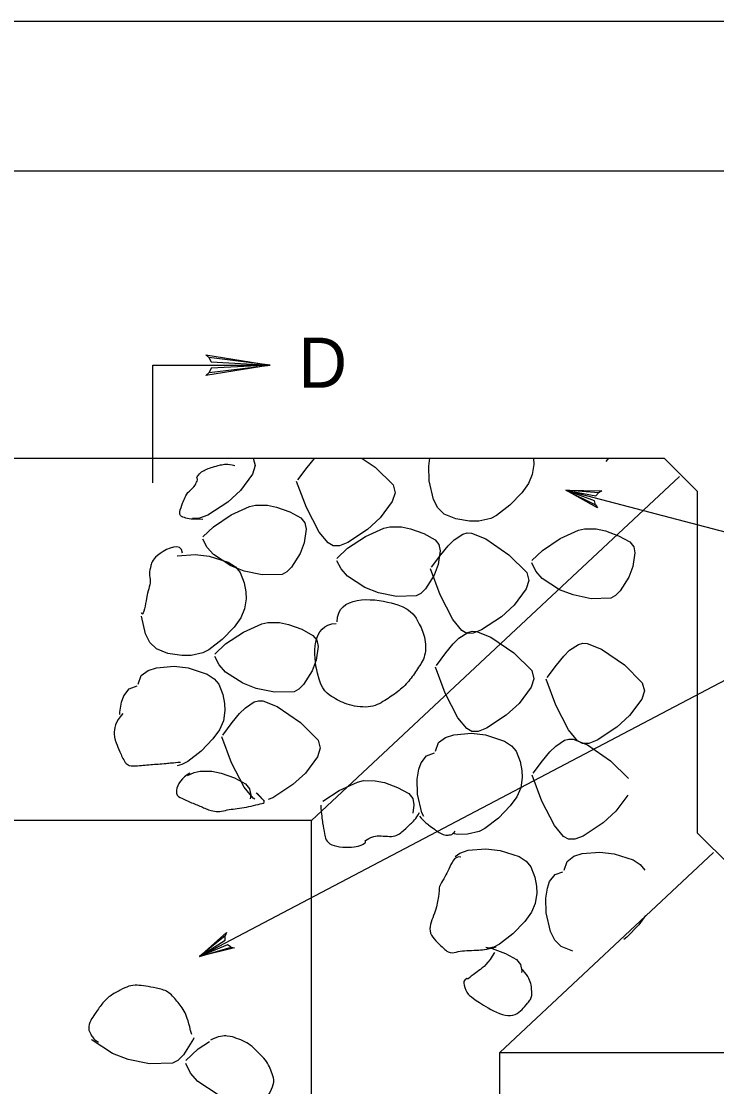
# Model space of a CAD drawing. Extents: x 636183 to 639890, y 299162 to 300538.
# Drawn here: x 638685.8 to 638755.3, y 300431.9 to 300538.4 of the extents above; entities that cross this region are included whole.
import ezdxf

# ---------------------------------------------------------------- set-up
doc = ezdxf.new("R2010")
doc.units = 0
for name, color, linetype in [('1', 7, 'Continuous'), ('Default', 7, 'Continuous'), ('PLT-BNDY', 7, 'Continuous')]:
    doc.layers.add(name, color=color, linetype=linetype)

msp = doc.modelspace()

# ---------------------------------------------------------------- linework, layer by layer
at = {"layer": '1'}
msp.add_lwpolyline([(638969.91, 299959.45), (638969.91, 300523.45), (638183.91, 300523.45), (638183.91, 299959.45), (638969.91, 299959.45), (638969.91, 299985.81), (638769.91, 299985.81), (638769.91, 300050.49), (638969.91, 300050.49), (638969.91, 300079.45), (638769.91, 300079.45), (638769.91, 299959.45), (638848.72, 299959.45), (638848.72, 299985.81), (638848.72, 299959.45), (638925.72, 299959.45), (638925.72, 299985.81), (638925.72, 299973.49), (638969.91, 299973.49)], dxfattribs=at)
at = {"layer": 'Default'}
for p, q in [((638698.94, 300492.3), (638698.94, 300504.07)), ((638698.94, 300504.07), (638710.59, 300504.07)), ((638620.84, 300494.76), (638750.03, 300494.76)), ((638708.97, 300494.76), (638709.16, 300494.03)), ((638714.34, 300493.85), (638715.08, 300494.75)), ((638715.08, 300494.75), (638715.08, 300494.75)), ((638719.84, 300494.75), (638721.15, 300493.86)), ((638726.5, 300493.98), (638726.62, 300494.76)), ((638736.97, 300494.76), (638736.99, 300494.15)), ((638744.24, 300494.45), (638744.49, 300494.76)), ((638753.35, 300491.43), (638750.03, 300494.76)), ((638709.16, 300494.03), (638708.89, 300493.17)), ((638713.42, 300492.6), (638714.34, 300493.85)), ((638721.15, 300493.86), (638722.93, 300492.09)), ((638726.53, 300492.51), (638726.5, 300493.98)), ((638736.99, 300494.15), (638736.85, 300493.13)), ((638708.89, 300493.17), (638707.68, 300491.54)), ((638714.27, 300489.83), (638713.3, 300492.43)), ((638751.54, 300492.95), (638714.79, 300458.55)), ((638726.96, 300490.64), (638726.53, 300492.51)), ((638736.85, 300493.13), (638736.46, 300492.23)), ((638707.68, 300491.54), (638706.42, 300490.38)), ((638722.93, 300492.09), (638723.13, 300491.29)), ((638736.46, 300492.23), (638735.8, 300491.32)), ((638753.35, 300457.28), (638753.35, 300491.43)), ((638706.42, 300490.38), (638704.44, 300489.08)), ((638722.86, 300490.43), (638721.66, 300488.8)), ((638723.13, 300491.29), (638722.86, 300490.43)), ((638727.4, 300489.79), (638726.96, 300490.64)), ((638735.8, 300491.32), (638734.61, 300490.08)), ((638706.77, 300489.1), (638708.6, 300489.93)), ((638708.6, 300489.93), (638709.2, 300490.08)), ((638709.2, 300490.08), (638710.38, 300490.07)), ((638710.38, 300490.07), (638711.29, 300489.88)), ((638711.29, 300489.88), (638712.62, 300489.39)), ((638712.62, 300489.39), (638713.73, 300488.79)), ((638715.55, 300487.38), (638714.27, 300489.83)), ((638728.04, 300489.16), (638727.4, 300489.79)), ((638734.61, 300490.08), (638733.27, 300489.05)), ((638702.98, 300488.74), (638702.92, 300488.77)), ((638703.6, 300488.76), (638702.98, 300488.74)), ((638704.44, 300489.08), (638703.6, 300488.76)), ((638705, 300487.92), (638706.77, 300489.1)), ((638713.73, 300488.79), (638714.12, 300488.29)), ((638714.12, 300488.29), (638714.24, 300487.66)), ((638721.66, 300488.8), (638720.39, 300487.64)), ((638729.19, 300488.69), (638728.04, 300489.16)), ((638730.57, 300488.46), (638729.19, 300488.69)), ((638731.51, 300488.48), (638730.57, 300488.46)), ((638732.69, 300488.75), (638731.51, 300488.48)), ((638733.27, 300489.05), (638732.69, 300488.75)), ((638703.93, 300486.91), (638705, 300487.92)), ((638714.24, 300487.66), (638714.05, 300486.31)), ((638716.45, 300486.29), (638715.55, 300487.38)), ((638720.39, 300487.64), (638718.41, 300486.33)), ((638720.17, 300486.94), (638722, 300487.76)), ((638722, 300487.76), (638722.6, 300487.91)), ((638722.6, 300487.91), (638723.77, 300487.9)), ((638723.77, 300487.9), (638724.69, 300487.71)), ((638724.69, 300487.71), (638726.01, 300487.23)), ((638726.01, 300487.23), (638727.13, 300486.62)), ((638729.03, 300486.59), (638729.9, 300487.17)), ((638729.9, 300487.17), (638730.34, 300487.29)), ((638730.34, 300487.29), (638730.77, 300487.27)), ((638730.77, 300487.27), (638732.21, 300486.7)), ((638739.62, 300486.73), (638741.46, 300487.56)), ((638741.46, 300487.56), (638742.06, 300487.71)), ((638742.06, 300487.71), (638743.23, 300487.69)), ((638743.23, 300487.69), (638744.15, 300487.5)), ((638744.15, 300487.5), (638745.47, 300487.02)), ((638704.35, 300485.85), (638703.93, 300486.68)), ((638714.05, 300486.31), (638713.64, 300485.24)), ((638716.95, 300486), (638716.45, 300486.29)), ((638717.57, 300486.01), (638716.95, 300486)), ((638718.41, 300486.33), (638717.57, 300486.01)), ((638718.39, 300485.76), (638720.17, 300486.94)), ((638727.13, 300486.62), (638727.52, 300486.13)), ((638727.52, 300486.13), (638727.64, 300485.5)), ((638727.7, 300485.11), (638728.45, 300486.01)), ((638728.45, 300486.01), (638729.03, 300486.59)), ((638732.21, 300486.7), (638734.51, 300485.12)), ((638737.85, 300485.55), (638739.62, 300486.73)), ((638745.47, 300487.02), (638746.58, 300486.42)), ((638746.58, 300486.42), (638746.98, 300485.92)), ((638701.35, 300484.99), (638701.39, 300485)), ((638701.39, 300485), (638703.16, 300485.14)), ((638703.16, 300485.14), (638704.57, 300484.98)), ((638704.98, 300485.13), (638704.35, 300485.85)), ((638704.57, 300484.98), (638706.47, 300484.36)), ((638706.72, 300483.99), (638704.98, 300485.13)), ((638713.64, 300485.24), (638712.79, 300483.86)), ((638717.33, 300484.75), (638718.39, 300485.76)), ((638726.79, 300483.86), (638727.7, 300485.11)), ((638727.64, 300485.5), (638727.45, 300484.14)), ((638734.51, 300485.12), (638736.29, 300483.35)), ((638736.79, 300484.54), (638737.85, 300485.55)), ((638747.1, 300485.29), (638746.9, 300483.94)), ((638746.98, 300485.92), (638747.1, 300485.29)), ((638706.47, 300484.36), (638707.18, 300483.9)), ((638708.07, 300483.47), (638706.72, 300483.99)), ((638707.18, 300483.9), (638707.65, 300483.35)), ((638717.74, 300483.69), (638717.33, 300484.52)), ((638727.45, 300484.14), (638727.04, 300483.07)), ((638737.2, 300483.48), (638736.79, 300484.31)), ((638746.9, 300483.94), (638746.5, 300482.87)), ((638707.65, 300483.35), (638708.05, 300482.32)), ((638709.87, 300483.09), (638708.07, 300483.47)), ((638711.85, 300483.15), (638709.87, 300483.09)), ((638712.32, 300483.4), (638711.85, 300483.15)), ((638712.79, 300483.86), (638712.32, 300483.4)), ((638718.38, 300482.96), (638717.74, 300483.69)), ((638720.12, 300481.83), (638718.38, 300482.96)), ((638727.04, 300483.07), (638726.19, 300481.7)), ((638727.64, 300481.09), (638726.67, 300483.69)), ((638736.29, 300483.35), (638736.5, 300482.54)), ((638737.83, 300482.75), (638737.2, 300483.48)), ((638746.5, 300482.87), (638745.64, 300481.49)), ((638708.05, 300482.32), (638708.21, 300481.41)), ((638721.47, 300481.31), (638720.12, 300481.83)), ((638736.5, 300482.54), (638736.23, 300481.69)), ((638739.57, 300481.62), (638737.83, 300482.75)), ((638708.24, 300480.71), (638708.1, 300479.69)), ((638708.21, 300481.41), (638708.24, 300480.71)), ((638723.27, 300480.93), (638721.47, 300481.31)), ((638725.25, 300480.99), (638723.27, 300480.93)), ((638725.71, 300481.23), (638725.25, 300480.99)), ((638726.19, 300481.7), (638725.71, 300481.23)), ((638728.92, 300478.64), (638727.64, 300481.09)), ((638736.23, 300481.69), (638735.02, 300480.06)), ((638740.92, 300481.1), (638739.57, 300481.62)), ((638742.73, 300480.72), (638740.92, 300481.1)), ((638744.7, 300480.78), (638742.73, 300480.72)), ((638745.17, 300481.03), (638744.7, 300480.78)), ((638745.64, 300481.49), (638745.17, 300481.03)), ((638708.1, 300479.69), (638707.71, 300478.79)), ((638735.02, 300480.06), (638733.76, 300478.89)), ((638698.21, 300477.2), (638697.8, 300478.96)), ((638707.71, 300478.79), (638707.04, 300477.88)), ((638729.82, 300477.55), (638728.92, 300478.64)), ((638733.76, 300478.89), (638731.77, 300477.59)), ((638707.04, 300477.88), (638705.86, 300476.64)), ((638707.98, 300477.37), (638709.81, 300478.19)), ((638709.81, 300478.19), (638710.41, 300478.34)), ((638710.41, 300478.34), (638711.58, 300478.33)), ((638711.58, 300478.33), (638712.5, 300478.14)), ((638712.5, 300478.14), (638713.82, 300477.66)), ((638713.82, 300477.66), (638714.93, 300477.05)), ((638730.31, 300477.25), (638729.82, 300477.55)), ((638731.77, 300477.59), (638730.94, 300477.27)), ((638698.64, 300476.35), (638698.21, 300477.2)), ((638705.86, 300476.64), (638704.52, 300475.61)), ((638706.2, 300476.19), (638707.98, 300477.37)), ((638714.93, 300477.05), (638715.33, 300476.56)), ((638715.33, 300476.56), (638715.45, 300475.93)), ((638728.95, 300476.19), (638729.52, 300476.77)), ((638729.52, 300476.77), (638730.4, 300477.35)), ((638730.94, 300477.27), (638730.31, 300477.25)), ((638730.4, 300477.35), (638730.84, 300477.47)), ((638730.84, 300477.47), (638731.27, 300477.45)), ((638731.27, 300477.45), (638732.71, 300476.87)), ((638732.71, 300476.87), (638735.01, 300475.3)), ((638699.28, 300475.72), (638698.64, 300476.35)), ((638700.44, 300475.25), (638699.28, 300475.72)), ((638704.52, 300475.61), (638703.94, 300475.31)), ((638705.14, 300475.18), (638706.2, 300476.19)), ((638715.45, 300475.93), (638715.25, 300474.57)), ((638728.2, 300475.29), (638728.95, 300476.19)), ((638740, 300474.98), (638740.58, 300475.56)), ((638740.58, 300475.56), (638741.45, 300476.14)), ((638741.45, 300476.14), (638741.89, 300476.27)), ((638741.89, 300476.27), (638742.32, 300476.25)), ((638742.32, 300476.25), (638743.76, 300475.67)), ((638743.76, 300475.67), (638746.06, 300474.09)), ((638701.82, 300475.03), (638700.44, 300475.25)), ((638702.76, 300475.04), (638701.82, 300475.03)), ((638703.94, 300475.31), (638702.76, 300475.04)), ((638705.55, 300474.12), (638705.14, 300474.95)), ((638715.25, 300474.57), (638714.85, 300473.5)), ((638727.28, 300474.04), (638728.2, 300475.29)), ((638735.01, 300475.3), (638736.79, 300473.53)), ((638739.25, 300474.08), (638740, 300474.98)), ((638697.77, 300473.03), (638698.45, 300473.54)), ((638698.45, 300473.54), (638699.28, 300473.82)), ((638699.28, 300473.82), (638701.05, 300473.96)), ((638701.05, 300473.96), (638702.47, 300473.8)), ((638702.47, 300473.8), (638704.36, 300473.18)), ((638706.19, 300473.39), (638705.55, 300474.12)), ((638707.92, 300472.26), (638706.19, 300473.39)), ((638714.85, 300473.5), (638714, 300472.13)), ((638728.14, 300471.27), (638727.17, 300473.87)), ((638736.79, 300473.53), (638737, 300472.72)), ((638738.34, 300472.83), (638739.25, 300474.08)), ((638746.06, 300474.09), (638747.84, 300472.32)), ((638697.46, 300472.17), (638697.77, 300473.03)), ((638704.36, 300473.18), (638705.07, 300472.72)), ((638705.07, 300472.72), (638705.54, 300472.17)), ((638705.54, 300472.17), (638705.94, 300471.14)), ((638709.27, 300471.74), (638707.92, 300472.26)), ((638737, 300472.72), (638736.73, 300471.87)), ((638739.19, 300470.06), (638738.22, 300472.66)), ((638747.84, 300472.32), (638748.05, 300471.52)), ((638696.03, 300471.02), (638696.57, 300471.72)), ((638696.57, 300471.72), (638697.35, 300472)), ((638705.94, 300471.14), (638706.1, 300470.24)), ((638711.08, 300471.36), (638709.27, 300471.74)), ((638713.05, 300471.42), (638711.08, 300471.36)), ((638713.52, 300471.66), (638713.05, 300471.42)), ((638714, 300472.13), (638713.52, 300471.66)), ((638729.41, 300468.82), (638728.14, 300471.27)), ((638736.73, 300471.87), (638735.52, 300470.24)), ((638748.05, 300471.52), (638747.78, 300470.66)), ((638695.64, 300469.36), (638695.8, 300470.37)), ((638695.8, 300470.37), (638696.03, 300471.02)), ((638706.1, 300470.24), (638706.13, 300469.53)), ((638708.18, 300469.82), (638709.06, 300470.4)), ((638709.06, 300470.4), (638709.49, 300470.52)), ((638709.49, 300470.52), (638709.92, 300470.5)), ((638709.92, 300470.5), (638711.36, 300469.93)), ((638735.52, 300470.24), (638734.25, 300469.07)), ((638740.47, 300467.61), (638739.19, 300470.06)), ((638747.78, 300470.66), (638746.57, 300469.03)), ((638695.64, 300469.14), (638695.64, 300469.36)), ((638706.13, 300469.53), (638705.99, 300468.51)), ((638706.86, 300468.34), (638707.6, 300469.24)), ((638707.6, 300469.24), (638708.18, 300469.82)), ((638711.36, 300469.93), (638713.67, 300468.35)), ((638734.25, 300469.07), (638732.27, 300467.77)), ((638746.57, 300469.03), (638745.31, 300467.87)), ((638705.99, 300468.51), (638705.6, 300467.62)), ((638705.94, 300467.09), (638706.86, 300468.34)), ((638713.67, 300468.35), (638715.44, 300466.58)), ((638730.31, 300467.73), (638729.41, 300468.82)), ((638705.6, 300467.62), (638704.93, 300466.7)), ((638706.79, 300464.32), (638705.82, 300466.92)), ((638727.48, 300466.33), (638728.16, 300466.84)), ((638728.16, 300466.84), (638728.99, 300467.12)), ((638728.99, 300467.12), (638730.76, 300467.26)), ((638730.81, 300467.43), (638730.31, 300467.73)), ((638730.76, 300467.26), (638732.18, 300467.1)), ((638731.43, 300467.45), (638730.81, 300467.43)), ((638732.27, 300467.77), (638731.43, 300467.45)), ((638732.18, 300467.1), (638734.07, 300466.48)), ((638741.37, 300466.52), (638740.47, 300467.61)), ((638745.31, 300467.87), (638743.32, 300466.56)), ((638704.93, 300466.7), (638703.75, 300465.46)), ((638715.65, 300465.77), (638715.38, 300464.92)), ((638715.44, 300466.58), (638715.65, 300465.77)), ((638727.17, 300465.47), (638727.48, 300466.33)), ((638734.07, 300466.48), (638734.78, 300466.02)), ((638734.78, 300466.02), (638735.25, 300465.47)), ((638738.61, 300465.41), (638739.19, 300465.99)), ((638739.19, 300465.99), (638740.06, 300466.57)), ((638740.06, 300466.57), (638740.5, 300466.69)), ((638740.5, 300466.69), (638740.93, 300466.67)), ((638740.93, 300466.67), (638742.37, 300466.1)), ((638741.87, 300466.23), (638741.37, 300466.52)), ((638742.49, 300466.24), (638741.87, 300466.23)), ((638742.37, 300466.1), (638744.67, 300464.52)), ((638743.32, 300466.56), (638742.49, 300466.24)), ((638703.75, 300465.46), (638702.41, 300464.43)), ((638715.38, 300464.92), (638714.18, 300463.29)), ((638725.74, 300464.32), (638726.28, 300465.02)), ((638726.28, 300465.02), (638727.06, 300465.3)), ((638735.25, 300465.47), (638735.65, 300464.44)), ((638737.86, 300464.51), (638738.61, 300465.41)), ((638701.83, 300464.13), (638701.36, 300464.02)), ((638702.41, 300464.43), (638701.83, 300464.13)), ((638708.07, 300461.87), (638706.79, 300464.32)), ((638725.34, 300462.66), (638725.51, 300463.67)), ((638725.51, 300463.67), (638725.74, 300464.32)), ((638735.65, 300464.44), (638735.81, 300463.54)), ((638736.95, 300463.26), (638737.86, 300464.51)), ((638744.67, 300464.52), (638746.45, 300462.75)), ((638702.39, 300463.03), (638703.07, 300463.34)), ((638703.07, 300463.34), (638703.67, 300463.49)), ((638703.67, 300463.49), (638704.84, 300463.48)), ((638704.84, 300463.48), (638705.76, 300463.29)), ((638705.76, 300463.29), (638707.08, 300462.8)), ((638707.08, 300462.8), (638708.19, 300462.2)), ((638714.18, 300463.29), (638712.91, 300462.13)), ((638725.37, 300461.19), (638725.34, 300462.66)), ((638735.84, 300462.83), (638735.7, 300461.81)), ((638735.81, 300463.54), (638735.84, 300462.83)), ((638737.8, 300460.49), (638736.83, 300463.09)), ((638708.97, 300460.78), (638708.07, 300461.87)), ((638708.19, 300462.2), (638708.59, 300461.7)), ((638708.59, 300461.7), (638708.71, 300461.07)), ((638712.91, 300462.13), (638710.93, 300460.82)), ((638715.9, 300460.46), (638717.55, 300461.55)), ((638717.55, 300461.55), (638719.38, 300462.38)), ((638719.38, 300462.38), (638719.98, 300462.53)), ((638719.98, 300462.53), (638721.15, 300462.52)), ((638721.15, 300462.52), (638722.07, 300462.33)), ((638722.07, 300462.33), (638723.39, 300461.85)), ((638723.39, 300461.85), (638724.51, 300461.24)), ((638735.7, 300461.81), (638735.31, 300460.92)), ((638708.71, 300461.07), (638708.66, 300460.71)), ((638709.12, 300460.69), (638708.97, 300460.78)), ((638710.93, 300460.82), (638710.47, 300460.65)), ((638724.51, 300461.24), (638724.9, 300460.74)), ((638724.9, 300460.74), (638725.02, 300460.11)), ((638725.81, 300459.32), (638725.37, 300461.19)), ((638735.31, 300460.92), (638734.64, 300460.01)), ((638739.08, 300458.04), (638737.8, 300460.49)), ((638746.39, 300461.09), (638745.18, 300459.46)), ((638725.02, 300460.11), (638724.9, 300459.28)), ((638734.64, 300460.01), (638733.46, 300458.76)), ((638745.18, 300459.46), (638743.92, 300458.3)), ((638714.79, 300369.29), (638714.79, 300458.55)), ((638726.01, 300458.94), (638725.81, 300459.32)), ((638733.46, 300458.76), (638732.12, 300457.73)), ((638731.54, 300457.43), (638730.36, 300457.16)), ((638732.12, 300457.73), (638731.54, 300457.43)), ((638739.98, 300456.95), (638739.08, 300458.04)), ((638743.92, 300458.3), (638741.94, 300456.99)), ((638756.67, 300453.96), (638753.35, 300457.28)), ((638729.42, 300457.15), (638728.99, 300457.22)), ((638730.36, 300457.16), (638729.42, 300457.15)), ((638740.48, 300456.66), (638739.98, 300456.95)), ((638741.1, 300456.67), (638740.48, 300456.66)), ((638741.94, 300456.99), (638741.1, 300456.67)), ((638729.14, 300454.94), (638729.62, 300455.29)), ((638729.62, 300455.29), (638730.45, 300455.58)), ((638730.45, 300455.58), (638732.22, 300455.72)), ((638732.22, 300455.72), (638733.63, 300455.55)), ((638754.95, 300455.35), (638733.59, 300435.35)), ((638733.63, 300455.55), (638735.53, 300454.93)), ((638741.01, 300454.96), (638741.84, 300455.24)), ((638741.84, 300455.24), (638743.61, 300455.38)), ((638743.61, 300455.38), (638745.02, 300455.22)), ((638745.02, 300455.22), (638746.92, 300454.6)), ((638735.53, 300454.93), (638736.24, 300454.47)), ((638736.24, 300454.47), (638736.71, 300453.92)), ((638740.02, 300453.59), (638740.32, 300454.45)), ((638740.32, 300454.45), (638741.01, 300454.96)), ((638746.92, 300454.6), (638747.63, 300454.14)), ((638747.63, 300454.14), (638748.1, 300453.59)), ((638736.71, 300453.92), (638737.1, 300452.89)), ((638738.58, 300452.44), (638739.12, 300453.14)), ((638739.12, 300453.14), (638739.9, 300453.42)), ((638737.1, 300452.89), (638737.27, 300451.99)), ((638737.27, 300451.99), (638737.29, 300451.29)), ((638738.35, 300451.79), (638738.58, 300452.44)), ((638737.29, 300451.29), (638737.15, 300450.26)), ((638738.19, 300450.78), (638738.35, 300451.79)), ((638737.15, 300450.26), (638736.76, 300449.37)), ((638738.22, 300449.31), (638738.19, 300450.78)), ((638736.76, 300449.37), (638736.09, 300448.46)), ((638738.66, 300447.44), (638738.22, 300449.31)), ((638748.15, 300449.04), (638747.49, 300448.12)), ((638736.09, 300448.46), (638734.91, 300447.22)), ((638747.49, 300448.12), (638746.31, 300446.88)), ((638734.91, 300447.22), (638733.58, 300446.18)), ((638739.09, 300446.59), (638738.66, 300447.44)), ((638739.73, 300445.96), (638739.09, 300446.59)), ((638746.31, 300446.88), (638746, 300446.65)), ((638732.19, 300445.87), (638732.85, 300445.73)), ((638732.99, 300445.88), (638732.3, 300445.73)), ((638732.85, 300445.73), (638734.17, 300445.25)), ((638733.58, 300446.18), (638732.99, 300445.88)), ((638740.89, 300445.49), (638739.73, 300445.96)), ((638734.17, 300445.25), (638735.28, 300444.65)), ((638735.28, 300444.65), (638735.68, 300444.15)), ((638735.68, 300444.15), (638735.8, 300443.52)), ((638735.8, 300443.52), (638735.78, 300443.36)), ((638692.88, 300436.57), (638692.81, 300436.65)), ((638694.9, 300435.25), (638692.88, 300436.57)), ((638702.99, 300436.7), (638701.99, 300435.1)), ((638703.03, 300436.81), (638702.99, 300436.7)), ((638703.45, 300435.71), (638704.58, 300436.46)), ((638696.48, 300434.64), (638694.9, 300435.25)), ((638701.99, 300435.1), (638701.44, 300434.55)), ((638702.21, 300434.53), (638703.45, 300435.71)), ((638733.59, 300435.35), (638814.02, 300435.35)), ((638733.59, 300392.5), (638733.59, 300435.35)), ((638698.59, 300434.2), (638696.48, 300434.64)), ((638700.89, 300434.27), (638698.59, 300434.2)), ((638701.44, 300434.55), (638700.89, 300434.27)), ((638702.69, 300433.29), (638702.21, 300434.26)), ((638703.43, 300432.45), (638702.69, 300433.29)), ((638705.46, 300431.12), (638703.43, 300432.45))]:
    msp.add_line(p, q, dxfattribs=at)
for points in [[(638704.53, 300504.84), (638704.76, 300504.39), (638710.64, 300504.07), (638704.53, 300504.84), (638704.22, 300505.1), (638710.64, 300504.07), (638704.77, 300503.78), (638704.55, 300503.34), (638710.64, 300504.07), (638704.22, 300503.05), (638704.55, 300503.34)], [(638740.21, 300491.57), (638775.05, 300482.43)], [(638743.16, 300490.09), (638743.36, 300489.81), (638740.21, 300491.57), (638743.16, 300490.09), (638743.07, 300490.5), (638740.21, 300491.57), (638743.2, 300491.01), (638743.47, 300491.32), (638740.21, 300491.57), (638743.81, 300491.49), (638743.47, 300491.32)], [(638703.59, 300444.96), (638774.83, 300482.43)], [(638714.79, 300458.55), (638656.07, 300458.55), (638656.07, 300369.29), (638710.54, 300369.29)], [(638706.75, 300445.88), (638707.09, 300445.81), (638703.59, 300444.96), (638706.75, 300445.88), (638706.4, 300446.12), (638703.59, 300444.96), (638706.16, 300446.58), (638706.15, 300447), (638703.59, 300444.96), (638706.28, 300447.36), (638706.15, 300447)]]:
    msp.add_lwpolyline(points, dxfattribs=at)
for points in [[(638703.94, 300488.64), (638703.32, 300488.67), (638702.7, 300488.64), (638702.08, 300488.83), (638701.46, 300489.01), (638701.85, 300490.17), (638702.08, 300490.69), (638702.35, 300491.34), (638703.12, 300491.9), (638703.38, 300492.56), (638703.43, 300492.67), (638703.3, 300492.83), (638703.38, 300492.93), (638703.78, 300493.44), (638704.3, 300493.68), (638704.88, 300493.87), (638705.61, 300494.1), (638706.4, 300494.23), (638707.12, 300494.05)], [(638701.89, 300485.28), (638701.78, 300486.42), (638699.01, 300485.09), (638698.72, 300483.97), (638698.53, 300483.24), (638698.73, 300482.47), (638698.53, 300481.74), (638698.3, 300480.9), (638697.96, 300478.8), (638697.78, 300479.31)], [(638717.35, 300478.41), (638717.38, 300481.1), (638724.28, 300480.49), (638725.43, 300478.41), (638726.08, 300477.24), (638726.31, 300475.12), (638725.49, 300473.86), (638724.67, 300472.61), (638723.55, 300471.48), (638722.3, 300470.67), (638720.86, 300469.73), (638718.4, 300470.02), (638717.07, 300470.78), (638715.16, 300471.87), (638714.75, 300478.18), (638717.24, 300478.24)], [(638695.92, 300469.23), (638695.16, 300468.39), (638694.95, 300467.04), (638695.36, 300466.06), (638695.71, 300465.22), (638696.3, 300463.93), (638697.22, 300464.01), (638697.97, 300464.07), (638698.72, 300464.13), (638699.46, 300464.19), (638700.21, 300464.25), (638700.96, 300464.32), (638701.7, 300464.38)], [(638702.64, 300463.26), (638701.82, 300462.91), (638700.95, 300461.22), (638701.7, 300460.83), (638702.23, 300460.56), (638702.81, 300460.32), (638703.38, 300460.09), (638703.88, 300459.89), (638704.36, 300459.64), (638704.88, 300459.53), (638705.6, 300459.37), (638706.37, 300459.62), (638707.12, 300459.71), (638708.06, 300459.83), (638709, 300460.04), (638709.91, 300460.27), (638710.26, 300460.36), (638709.1, 300461.46), (638709.36, 300461.21), (638709.61, 300460.96), (638709.85, 300460.71), (638710.1, 300460.46)], [(638715.7, 300460.09), (638715.77, 300459.15), (638715.9, 300458.22), (638716.07, 300457.29), (638716.33, 300455.9), (638719.45, 300455.78), (638720.18, 300456.35), (638720.21, 300456.38), (638720.14, 300456.51), (638720.18, 300456.54), (638721.18, 300457.19), (638723.12, 300456.75), (638724.1, 300457.66), (638724.64, 300458.16), (638725.2, 300458.68), (638725.59, 300459.34)], [(638725.59, 300458.97), (638726.02, 300458.45), (638726.51, 300458.07), (638727.08, 300457.66), (638727.54, 300457.33), (638728.1, 300457.04), (638728.58, 300457.1), (638728.78, 300457.12), (638728.98, 300457.29), (638729.14, 300457.47)], [(638729.7, 300454.86), (638729.09, 300455.08), (638728.43, 300453.42), (638727.83, 300452.43), (638727.53, 300451.94), (638727.54, 300451.44), (638727.46, 300450.94), (638727.2, 300449.3), (638726.19, 300447.45), (638727.83, 300445.9), (638728.63, 300445.15), (638729.45, 300445.48), (638730.26, 300445.53), (638731.25, 300445.59), (638732.25, 300445.62), (638733.24, 300445.9)], [(638733.06, 300445.34), (638732.47, 300444.25), (638731.38, 300443.46), (638730.45, 300442.73), (638730.4, 300442.69), (638730.3, 300442.76), (638730.26, 300442.73), (638729.85, 300442.44), (638730.31, 300441.23), (638730.82, 300440.86), (638732.24, 300439.84), (638734.89, 300438.57), (638736.23, 300440.12), (638736.54, 300440.47), (638736.79, 300440.85), (638736.79, 300441.24), (638736.79, 300442.04), (638736.5, 300442.91), (638735.86, 300443.66)], [(638702.82, 300437.13), (638702.5, 300438.32), (638702.23, 300439.42), (638701.33, 300440.49), (638700.47, 300441.51), (638699.28, 300441.81), (638698.16, 300441.98), (638697.37, 300442.1), (638696.51, 300442.02), (638695.73, 300441.61), (638694.6, 300441.02), (638693.84, 300440.23), (638693.12, 300439.18), (638692.7, 300438.57), (638692.42, 300437.72), (638692.75, 300437.13), (638692.91, 300436.83), (638693.18, 300436.57), (638693.49, 300436.38)], [(638707.68, 300430.04), (638708, 300429.28), (638709.55, 300429.86), (638710.1, 300430.6), (638710.7, 300431.41), (638711.12, 300432.42), (638710.85, 300433.21), (638710.61, 300433.92), (638710.18, 300434.62), (638709.54, 300435.26), (638708.84, 300435.98), (638708.14, 300436.45), (638707.3, 300436.76), (638706.49, 300437.06), (638705.48, 300437), (638704.69, 300436.57)]]:
    msp.add_open_spline(points, degree=3, dxfattribs=at)
at = {"layer": 'PLT-BNDY'}
msp.add_lwpolyline([(638143.91, 300538.45), (638984.91, 300538.45), (638984.91, 299944.45), (638143.91, 299944.45)], close=True, dxfattribs=at)

# ---------------------------------------------------------------- texts
at = {"layer": 'Default'}
msp.add_text('D', height=5, dxfattribs=at).set_placement((638713.5, 300501.82))

doc.saveas('drawing.dxf')
